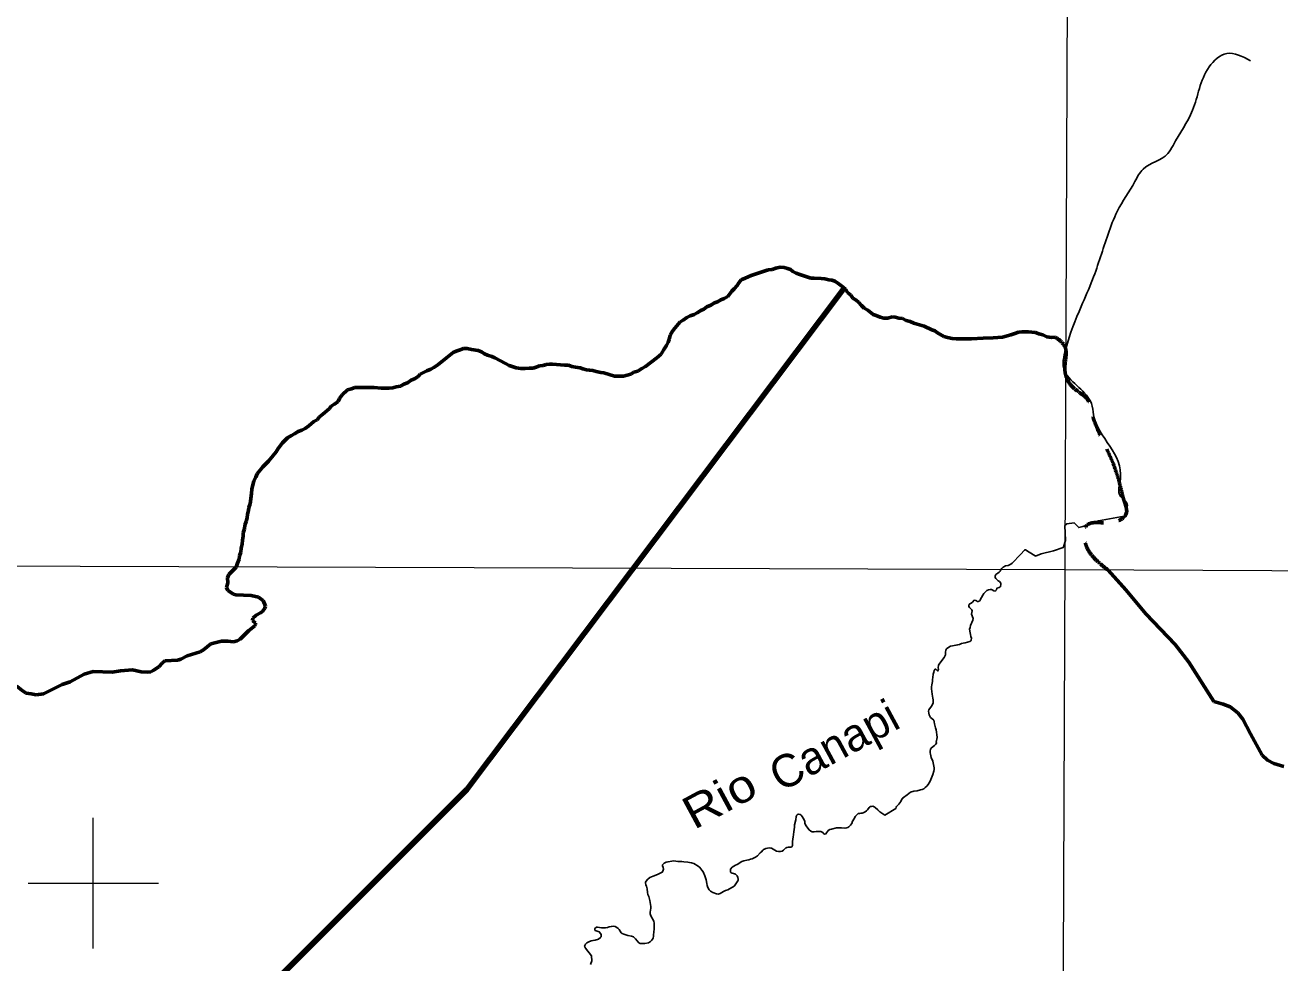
# Model space of a CAD drawing. Extents: x 553962 to 842807, y 8883888 to 9032388.
# Drawn here: x 648955 to 668185, y 8998778 to 9013150 of the extents above; entities that cross this region are included whole.
import ezdxf
from ezdxf.enums import TextEntityAlignment as Align

# ---------------------------------------------------------------- set-up
doc = ezdxf.new("R2010")
doc.units = 0
doc.header["$LTSCALE"] = 200
doc.linetypes.add('LONG_DASH_SHORT_DASH', pattern=[9.9, 6, -1.2, 1.5, -1.2])
for name, color, linetype, lineweight in [('1', 7, 'Continuous', 13), ('2', 7, 'Continuous', 13), ('24', 7, 'Continuous', 25), ('7', 7, 'LONG_DASH_SHORT_DASH', 60), ('9', 7, 'Continuous', 90)]:
    doc.layers.add(name, color=color, linetype=linetype, lineweight=lineweight)
doc.layers.add('49', color=7, linetype='Continuous')

msp = doc.modelspace()

# ---------------------------------------------------------------- linework, layer by layer
at = {"layer": '1'}
for points in [[(664968.2, 9023436.8), (664657.1, 8949509), (664397.1, 8890880.2)], [(565303.2, 9005146.6), (664889.8, 9004806.7), (719872.1, 9004543.9), (790635.8, 9004109)]]:
    msp.add_lwpolyline(points, dxfattribs=at)
at = {"layer": '2'}
for p, q in [((650000, 8999000), (650000, 9001000)), ((649000, 9000000), (651000, 9000000))]:
    msp.add_line(p, q, dxfattribs=at)
at = {"layer": '24'}
for points in [[(665798.1, 9005626.6), (665405.1, 9005550.8), (665165.6, 9005466.5), (665101.5, 9005450.6), (665032.2, 9005519.9), (664921.3, 9005506.1), (664888.7, 9005478.8)], [(664888.7, 9005478.8), (664900.1, 9005251.2), (664869.8, 9005153.3), (664865.4, 9005145.8), (664717.4, 9005095.4), (664528.5, 9005045), (664441.2, 9005012.7), (664432.8, 9005015.5), (664343.5, 9005072.6), (664286.2, 9005107.2), (664280.8, 9005109), (664271.5, 9005101.5), (664208.7, 9005038.3), (664080.1, 9004905.7)], [(664080.1, 9004905.7), (664063.5, 9004888.7), (664040.8, 9004876.6), (664021.9, 9004870), (663980.2, 9004861.2), (663946.3, 9004843.8), (663931.6, 9004832.2), (663929.7, 9004827.5), (663925.3, 9004825.6), (663922.8, 9004820.1), (663917.9, 9004815.5), (663910.5, 9004801.1), (663899, 9004783.8), (663883.9, 9004765), (663863.8, 9004751.9), (663845.5, 9004742.3), (663830.7, 9004729.4), (663824.8, 9004721.3), (663819.7, 9004702.6), (663823.3, 9004691.5), (663824.1, 9004683.3), (663832.8, 9004668.7), (663842.4, 9004656.8), (663854.1, 9004648.1), (663869.6, 9004633.8), (663887.6, 9004620.7), (663907, 9004598.9), (663907, 9004598.9), (663910.9, 9004584.5), (663902.4, 9004543.4), (663900.7, 9004539.3), (663881.2, 9004529), (663848.8, 9004520.2), (663839.5, 9004493.6), (663833.8, 9004483.1), (663820.7, 9004477), (663803.2, 9004478.8), (663774.4, 9004497.4), (663769.2, 9004499), (663746.7, 9004499.8), (663720.6, 9004496.7), (663695.8, 9004484.7), (663668.4, 9004461.3), (663648.1, 9004440.9), (663597.4, 9004352.2)], [(663597.4, 9004352.2), (663591.9, 9004338.7), (663585.2, 9004327.5), (663562, 9004318.3), (663545.8, 9004318.1), (663534.7, 9004324.6), (663525, 9004333.9), (663497.8, 9004335.9), (663473.3, 9004304.2), (663451.5, 9004291.8), (663425.3, 9004274.1), (663419.2, 9004251.7), (663419.6, 9004240.3), (663428.8, 9004227), (663461.2, 9004195.3), (663463.7, 9004190.3), (663466.9, 9004175.9), (663457.9, 9004121.1), (663483.9, 9004058.1), (663479.5, 9004030.4), (663444.7, 9003947.7), (663436.1, 9003919.8), (663430, 9003892.9), (663436.2, 9003836.4), (663444.6, 9003808.5), (663450.1, 9003780.8), (663459.3, 9003752.9), (663454.4, 9003726), (663450.1, 9003716.1), (663431.3, 9003702.2), (663360.9, 9003681.5), (663332.3, 9003676.8), (663305.3, 9003670.6), (663276.6, 9003659.9), (663248.8, 9003653.3), (663221, 9003644.9), (663165.3, 9003637.2), (663137.5, 9003629.7), (663109.8, 9003617.9), (663077.1, 9003593.6), (663073.8, 9003588.8), (663066.6, 9003572.2), (663061.7, 9003539.8), (663061.5, 9003511.9), (663059.4, 9003496.8), (663040.9, 9003457.1), (662971.2, 9003371.5), (662951.9, 9003338.4), (662948.3, 9003299.8), (662954, 9003282), (662947.1, 9003264.8), (662944, 9003251.6), (662942.9, 9003251.1), (662911.9, 9003278.6), (662899.6, 9003277.8), (662888.3, 9003260.5), (662879.6, 9003232.8), (662873.2, 9003204.9), (662866.8, 9003150.2), (662861.5, 9003121.4), (662858.9, 9003091.8), (662849.7, 9003038), (662846.5, 9003010.2), (662846.6, 9002979.2), (662855.1, 9002895.8), (662859.3, 9002866.8), (662868.7, 9002836.8), (662871.9, 9002808.7), (662871, 9002777.8), (662869.2, 9002761.2), (662849.1, 9002718.3), (662831.4, 9002691.2), (662805.1, 9002656.3), (662801.6, 9002634.7), (662804.8, 9002607.8), (662812, 9002578.7), (662832, 9002539.4), (662877.8, 9002502.9), (662881.5, 9002497.6), (662889.1, 9002470.7), (662893.7, 9002439.9), (662905.9, 9002382.7), (662915.2, 9002349), (662932.3, 9002238.2)], [(662932.3, 9002238.2), (662930.4, 9002232.8), (662918.7, 9002162.2), (662919.1, 9002158.4), (662924.3, 9002149.5), (662924.7, 9002146.9), (662910.5, 9002130.5), (662890.5, 9002112.2), (662844.9, 9002076.1), (662830.6, 9002055.4), (662824.1, 9002025.5), (662826.1, 9001999.9), (662830.2, 9001975), (662842.8, 9001924.6), (662865.6, 9001868.5), (662873.1, 9001845.7), (662878.6, 9001819.2), (662886, 9001766.9), (662885.8, 9001743), (662880.8, 9001718.2), (662866.3, 9001665.2), (662823, 9001561.5), (662795.5, 9001511.2), (662776.8, 9001488.3), (662751.1, 9001464.8), (662727, 9001447.9), (662703, 9001435.9), (662679.1, 9001427.9), (662625.9, 9001415.6), (662573.7, 9001409.9), (662524, 9001394.2), (662471, 9001354.5)], [(662471, 9001354.5), (662418, 9001314.7), (662413.9, 9001313.1), (662387.4, 9001275.2), (662375.4, 9001250.8), (662363.1, 9001233.2), (662344.9, 9001211.6), (662312, 9001177.4), (662303.6, 9001164.2), (662297.6, 9001142.3), (662132.9, 9001044.6), (662055.9, 9001090.7), (662051.5, 9001092.1), (662048.6, 9001095.2), (662046.8, 9001099.7), (662037.3, 9001108.4), (662022.2, 9001125.4), (661983.8, 9001159.7), (661966.6, 9001172.4), (661944.8, 9001178.8), (661926.5, 9001177.5), (661909.8, 9001173.8), (661901.4, 9001170.2), (661890.7, 9001159.3), (661864.8, 9001124.2), (661848.9, 9001108.4), (661829.4, 9001092.8), (661799.7, 9001079.5), (661781.2, 9001073.3), (661761.2, 9001070.8), (661742.7, 9001066.8), (661725.3, 9001066.6), (661721.3, 9001065.5), (661706.2, 9001054.2), (661685.2, 9001030.2), (661683.4, 9001024.9), (661678.4, 9001021.4), (661666.2, 9000995.9)], [(661666.2, 9000995.9), (661666, 9000995.8), (661628.2, 9000939.1), (661629.1, 9000923.3), (661621.8, 9000911.6), (661602.7, 9000889), (661580.6, 9000865.8), (661565.2, 9000853.8), (661545, 9000847.3), (661519.3, 9000842.1), (661468.8, 9000846.1), (661442.2, 9000850.3), (661414.8, 9000850.2), (661390.9, 9000847.2), (661313.8, 9000829), (661288.2, 9000820.3), (661264.1, 9000805.4), (661227.5, 9000755.1), (661208, 9000751.3), (661198.2, 9000757.5), (661179.9, 9000776.4), (661150.3, 9000789.5), (661123.7, 9000793.6), (661075.9, 9000790.6), (661048.4, 9000786.4), (661015, 9000789.2), (660997, 9000798), (660969.6, 9000815.2), (660936.1, 9000861.2), (660916.9, 9000893.2), (660906.5, 9000918), (660902.7, 9000944.6), (660893.5, 9000969.5), (660880.3, 9000995.9), (660864.7, 9001020.9), (660846.7, 9001041.3), (660832.8, 9001051.1), (660807.4, 9001057.7), (660797.2, 9001057), (660783.2, 9001044), (660772.5, 9001021.6), (660765.5, 9000968.5), (660747.9, 9000894.1), (660744.4, 9000865.7), (660743.2, 9000816.2), (660736.9, 9000789.6), (660730.5, 9000739.1), (660724.1, 9000712.6), (660715.8, 9000638.2), (660717.6, 9000586.8), (660716.8, 9000576.4), (660703.4, 9000556.3), (660691.2, 9000550.9), (660651.6, 9000550.6), (660627.7, 9000547.6), (660617, 9000544), (660613.3, 9000541.4), (660580.1, 9000504.8), (660556, 9000490), (660529.6, 9000484.5), (660503.9, 9000484.7), (660470.1, 9000491.9), (660394.1, 9000535.8), (660385, 9000538.7), (660360.5, 9000540.9), (660309.2, 9000533.2), (660284.4, 9000522.9), (660273.5, 9000516.3)], [(660273.5, 9000516.3), (660260.7, 9000503.6), (660242.4, 9000482.3), (660221.6, 9000464.5), (660179.6, 9000416.4), (660146.5, 9000396.3), (660098.7, 9000374.4), (660070.2, 9000365.5), (660046.2, 9000355.7), (660017.1, 9000352.3), (659968.3, 9000340.1), (659941.1, 9000330.8), (659916.1, 9000316.3), (659891.5, 9000299.3), (659868.5, 9000285.3), (659840.5, 9000274.1), (659791.5, 9000243.5), (659791.5, 9000243.5), (659764.1, 9000216.7)], [(659764.1, 9000216.7), (659766.6, 9000170.3), (659768.2, 9000165.1), (659774.5, 9000160.6), (659826.5, 9000142.5), (659840.8, 9000136.1), (659866.7, 9000114.8), (659877.4, 9000088.4), (659881.6, 9000062.4), (659881.8, 9000044.3), (659878.7, 9000033.4), (659825.5, 8999960), (659819.5, 8999953.8), (659723.2, 8999895.5), (659688.5, 8999887.8), (659659.7, 8999873.4), (659605.7, 8999841.4), (659576.1, 8999832.9), (659549.3, 8999836.2), (659494.5, 8999857.3), (659459.2, 8999876.8), (659440.5, 8999897.3), (659416.9, 8999934), (659408.9, 8999962.1), (659405.4, 8999993), (659391.8, 9000051.2), (659380, 9000082), (659373.4, 9000111.9), (659363.4, 9000140), (659357.1, 9000148.2), (659344.6, 9000173.6), (659327.4, 9000201.8), (659297.2, 9000242.3), (659268.6, 9000258.6), (659204.1, 9000299.8), (659165.9, 9000310.6), (659139.1, 9000316.3), (659110, 9000320.5), (659049.2, 9000326.1), (659018.4, 9000330.3), (658960.2, 9000334.5), (658898.5, 9000340.9), (658868.6, 9000338.6), (658809.5, 9000327), (658781.4, 9000320), (658750.4, 9000304), (658731.6, 9000292.7), (658725, 9000283.2), (658721, 9000274), (658723.2, 9000264.3), (658735.2, 9000237.8), (658736.5, 9000212.6), (658728.3, 9000183.5), (658719.9, 9000170.5), (658646.8, 9000134.5), (658582.1, 9000107.9), (658527.1, 9000087.1), (658500.7, 9000063.1), (658466.8, 9000023.7), (658464.3, 9000011.6), (658467.1, 8999971.4), (658475.8, 8999953.7), (658488.4, 8999914.2), (658494.9, 8999855.1), (658500.1, 8999826), (658513.6, 8999793.3), (658531.7, 8999732.1), (658538.8, 8999675.3), (658544, 8999643.4), (658543.9, 8999614.5), (658535.6, 8999557.6), (658535.5, 8999531.6), (658542.9, 8999498.1), (658590.6, 8999417.1), (658596.3, 8999388.5), (658593.3, 8999333.7), (658594.3, 8999302.9), (658591.1, 8999245.1), (658587, 8999215.1), (658587.8, 8999186), (658581.9, 8999159.2), (658571.8, 8999140.2), (658561.5, 8999126.8), (658537.9, 8999105.5), (658506.5, 8999084.8), (658451.1, 8999073.9), (658421.2, 8999073.9), (658391.5, 8999076.1), (658380.9, 8999077.9), (658363.2, 8999087.9), (658334.8, 8999114.2), (658310.6, 8999148.7), (658278.5, 8999178.4), (658249.9, 8999187.4), (658191.8, 8999200), (658161.8, 8999208.5), (658129.2, 8999220.1), (658104, 8999230.8), (658091.6, 8999239.2), (658060.2, 8999290.2), (658040.3, 8999310.8)], [(658040.3, 8999310.8), (658040.3, 8999310.8), (658000, 8999337.8), (657966.4, 8999338.9), (657938.3, 8999334), (657908.4, 8999330.6), (657878.4, 8999322.2), (657850.3, 8999317.1), (657817.7, 8999313.6), (657800.3, 8999313.7), (657787.5, 8999316.9), (657729.5, 8999326.2), (657712.2, 8999324.4), (657688.6, 8999307.5), (657685.1, 8999292.1), (657687.3, 8999285.1), (657693, 8999275.8), (657753.2, 8999252.7), (657775, 8999226.5), (657782.3, 8999211.3), (657785.2, 8999193), (657784.6, 8999178.2), (657773.8, 8999165.3), (657744.9, 8999144), (657690.9, 8999127.6), (657660.1, 8999123), (657630.1, 8999116.6), (657595.5, 8999103.3), (657562.7, 8999084.1), (657548.4, 8999069.4), (657544.1, 8999063.3), (657530.6, 8999033.5), (657531.1, 8999026), (657541, 8999005.5), (657634.2, 8998884.3), (657639.8, 8998808), (657621.8, 8998753.6)]]:
    msp.add_lwpolyline(points, dxfattribs=at)
msp.add_spline([(665804.3, 9005643.1), (665835.9, 9005832.9), (665741, 9005927.8), (665741, 9006196.7), (665330, 9007177.5), (665298.4, 9007351.5), (665219.3, 9007478.1), (664982.2, 9007715.4), (664887.3, 9007841.9), (664903.2, 9008190), (665140.3, 9008838.5), (665314.2, 9009249.8), (665551.3, 9009945.9), (665693.6, 9010293.9), (665962.4, 9010752.7), (666088.8, 9010942.5), (666468.3, 9011179.8), (666547.3, 9011306.3), (666847.7, 9011844.2), (667100.6, 9012508.6), (667369.4, 9012714.2), (667733, 9012603.5)], degree=3, dxfattribs=at)
at = {"layer": '7'}
for points in [[(659209.3, 9008717), (659256.9, 9008739.8), (659309.5, 9008775.2), (659357.1, 9008795.4), (659404.7, 9008830.8), (659464.8, 9008856.2), (659519.9, 9008891.6), (659567.5, 9008909.3), (659615.1, 9008942.2), (659667.8, 9008962.5), (659725.4, 9008992.9), (659757.9, 9009030.7), (659787.8, 9009070.9), (659822.9, 9009106.2), (659865.3, 9009159.1), (659892.8, 9009199.4), (659930.3, 9009247.3), (659990.4, 9009270.1), (660038.1, 9009290.4), (660080.7, 9009313.2), (660236.1, 9009361.6), (660281.2, 9009379.3), (660341.4, 9009397.2), (660401.7, 9009402.5), (660459.3, 9009422.8), (660527.1, 9009438.2), (660589.8, 9009435.9), (660637.6, 9009421.1), (660685.4, 9009403.7), (660723.1, 9009373.8), (660773.5, 9009346.4), (660826.2, 9009326.5), (660997.2, 9009272.1), (661049.9, 9009272.3), (661152.8, 9009267.7), (661210.6, 9009263), (661270.9, 9009248.2), (661318.6, 9009243.4), (661363.9, 9009226), (661409.2, 9009193.6), (661452, 9009166.2), (661492.3, 9009133.7), (661532.6, 9009096.2), (661560.4, 9009051.2), (661608.2, 9009013.8), (661641.1, 9008966.2), (661691.4, 9008936.3), (661729.2, 9008903.9), (661774.6, 9008851.3), (661814.9, 9008811.4), (661867.8, 9008781.5), (661950.8, 9008716.6), (661998.6, 9008701.8), (662059, 9008674.4), (662116.8, 9008659.6), (662177, 9008659.9), (662242.2, 9008680.2), (662289.9, 9008675.4), (662347.7, 9008658.1), (662403, 9008653.3), (662458.3, 9008623.5), (662518.6, 9008606.2), (662574, 9008583.8), (662624.2, 9008566.5), (662734.8, 9008536.9), (662850.5, 9008479.7), (662898.3, 9008462.3), (662936.1, 9008432.3), (663034.2, 9008380.1), (663089.5, 9008362.8), (663162.3, 9008348), (663225.1, 9008343.3), (663290.4, 9008341.1), (663458.6, 9008341.8), (663636.8, 9008352.6), (663792.4, 9008358.3), (663932.9, 9008369), (664063.3, 9008404.7), (664121, 9008425.1), (664178.6, 9008442.9), (664231.3, 9008448.1), (664334.2, 9008448.6), (664384.5, 9008446.3), (664439.7, 9008439), (664492.5, 9008419.2), (664552.8, 9008401.9), (664615.7, 9008374.6), (664683.5, 9008364.8), (664748.7, 9008365.1)], [(653752.9, 9007379.9), (653775.3, 9007427.7), (653812.8, 9007483.1), (653897.9, 9007561.2), (653958.1, 9007576.6), (654010.8, 9007596.9), (654166.4, 9007597.6), (654236.8, 9007595.4), (654307.1, 9007595.7), (654410.1, 9007586.1), (654535.6, 9007586.7), (654593.4, 9007589.5), (654641, 9007607.2), (654708.8, 9007615.1), (654761.4, 9007647.9), (654816.6, 9007668.3), (654871.7, 9007706.2), (654924.3, 9007729), (654976.9, 9007766.9), (655011.9, 9007802.2), (655109.7, 9007852.8), (655172.4, 9007878.2), (655220, 9007903.5), (655282.6, 9007941.5), (655412.8, 9008052.5), (655515.4, 9008130.8), (655560.5, 9008153.6), (655623.2, 9008171.4), (655673.4, 9008191.7), (655731.1, 9008192), (655794, 9008179.7), (655897, 9008165.1), (655947.3, 9008142.7), (655995.1, 9008112.8), (656042.9, 9008093), (656105.8, 9008070.6), (656156.1, 9008050.8), (656319.6, 9007963.7), (656372.5, 9007931.2), (656480.6, 9007899.1), (656550.9, 9007886.9), (656621.2, 9007887.2), (656681.5, 9007890), (656741.8, 9007890.2), (656786.9, 9007908), (656839.6, 9007925.8), (656894.8, 9007931.1), (656939.9, 9007948.8), (656990.1, 9007951.6), (657040.3, 9007951.8), (657098.1, 9007949.5), (657221.2, 9007940.1), (657283.9, 9007937.8), (657331.7, 9007920.5), (657392, 9007908.2), (657459.9, 9007898.4), (657505.1, 9007881.1), (657557.9, 9007866.2), (657605.6, 9007861.4), (657655.9, 9007859.2), (657708.7, 9007841.8), (657776.5, 9007827.1), (657824.2, 9007822.2), (657990.2, 9007767.8), (658125.8, 9007768.4), (658236.1, 9007799), (658286.2, 9007829.3), (658346.4, 9007847.2), (658409, 9007885.1), (658461.6, 9007920.5), (658634.4, 9008049.3), (658702, 9008104.8), (658744.3, 9008180.3), (658786.8, 9008240.7), (658809.2, 9008288.5), (658826.6, 9008333.8), (658841.4, 9008396.6), (658876.3, 9008457), (658911.3, 9008504.8), (658993.8, 9008600.6), (659038.9, 9008628.4), (659096.5, 9008668.8), (659149.1, 9008696.6), (659209.3, 9008717)], [(652189.6, 9004842.3), (652192.9, 9004859.9), (652210.3, 9004905.2), (652237.7, 9004965.5), (652240, 9005018.3), (652259.9, 9005071.1), (652264.7, 9005133.8), (652282, 9005196.7), (652289.3, 9005257), (652299.1, 9005319.8), (652298.9, 9005370), (652318.8, 9005430.3), (652321.1, 9005485.6), (652341, 9005540.9), (652358.3, 9005598.7), (652363.2, 9005654), (652380.5, 9005711.8), (652382.8, 9005759.5), (652402.7, 9005814.8), (652424.7, 9005970.6), (652429.5, 9006038.4), (652459.2, 9006164), (652491.6, 9006224.4), (652511.5, 9006274.7), (652599, 9006380.6), (652686.6, 9006466.3), (652759.1, 9006554.5), (652801.5, 9006612.4), (652831.5, 9006660.3), (652899, 9006745.9), (652939, 9006788.8), (652979, 9006824.1), (653036.6, 9006862), (653084.3, 9006887.3), (653139.4, 9006922.7), (653194.6, 9006943.1), (653249.7, 9006968.4), (653302.3, 9007006.3), (653379.9, 9007074.4), (653432.5, 9007099.8), (653465, 9007145.1), (653520.1, 9007188), (653615.2, 9007271.3), (653652.7, 9007314.1), (653697.8, 9007339.5), (653752.9, 9007379.9)], [(652571.6, 9004354.9), (652533.9, 9004385), (652418.7, 9004407.8), (652184.9, 9004417.3), (652149.2, 9004427), (652060, 9004486.6), (652040.8, 9004529.2), (652062.1, 9004603.4), (652057, 9004679.8), (652075.5, 9004729.8), (652189.6, 9004842.3)], [(665554.2, 9004795.8), (665826.3, 9004496), (666128.4, 9004129.5), (666582.2, 9003656.2), (666791.2, 9003384.4), (667173.5, 9002782.6), (667316.8, 9002742.9), (667422.9, 9002700.1), (667541.5, 9002608.8), (667614.9, 9002511.4), (667732.4, 9002291), (667913.5, 9001963.7), (667993.5, 9001885.6), (668093.1, 9001836.3), (668244.3, 9001789.9)], [(651845, 9003677.6), (651965, 9003709.1), (652060.1, 9003710.6), (652150.3, 9003698.2), (652205.6, 9003715.7), (652249.3, 9003739.3), (652381.3, 9003869), (652475, 9003944), (652487.1, 9003963.6), (652485.6, 9003982.9), (652440.3, 9004026.7), (652444.4, 9004062), (652495.8, 9004109.5), (652561.9, 9004140.7), (652594.2, 9004165.5), (652627.3, 9004213.1), (652637.1, 9004247.3), (652602.1, 9004330.6), (652571.6, 9004354.9)], [(650919.9, 9003259.5), (650935.6, 9003267.1), (651004.3, 9003314.6), (651061.8, 9003378.1), (651097.3, 9003405.6), (651296.7, 9003420), (651339.5, 9003432.8), (651440.7, 9003482.2), (651638.4, 9003546.2), (651687.3, 9003573.8), (651801.8, 9003666.3), (651845, 9003677.6)], [(648558.1, 9003321.1), (648561.3, 9003280.6), (648575.3, 9003215.5), (648643.2, 9003134.5), (648724.5, 9003072), (648834.8, 9003014.8), (648910.7, 9002950.7), (648970.7, 9002913.9), (649048, 9002899.4)], [(649646, 9003087.1), (649861.2, 9003200.6), (649998, 9003241.4), (650289.5, 9003235), (650416.3, 9003253.8), (650598.9, 9003267.9), (650731.6, 9003237.8), (650826.9, 9003233.9), (650879.7, 9003240.2), (650919.9, 9003259.5)], [(649048, 9002899.4), (649123.4, 9002885.3), (649239.3, 9002899.3), (649525.4, 9003042.3), (649646, 9003087.1)]]:
    msp.add_lwpolyline(points, dxfattribs=at)
msp.add_spline([(664746.7, 9008367.1), (664889.8, 9008223.9), (664889.8, 9007865.9), (665018.7, 9007593.8), (665247.7, 9007393.2), (665290.6, 9007250), (665362.2, 9007020.9), (665634.2, 9006419.4), (665748.7, 9006047), (665806, 9005832.2), (665834.6, 9005674.7), (665634.2, 9005531.4), (665219.1, 9005474.2), (665190.4, 9005273.6), (665554.2, 9004795.8)], degree=3, dxfattribs=at)
at = {"layer": '9'}
msp.add_lwpolyline([(635350.7, 8977923.9), (636116.8, 8981777.4), (642228, 8989744.8), (647160.3, 8990514), (649828, 8995545.6), (655722.5, 9001435.5), (661506.7, 9009120.3)], dxfattribs=at)

# ---------------------------------------------------------------- texts
at = {"layer": '49'}
msp.add_text('Canapi', height=500, rotation=28.393, dxfattribs=at).set_placement((661469, 9001892.9), align=Align.CENTER)
at = {"layer": '49', "width": 1.15}
msp.add_text('Rio', height=500, rotation=28.393, dxfattribs=at).set_placement((659714, 9001085.8), align=Align.CENTER)

doc.saveas('drawing.dxf')
